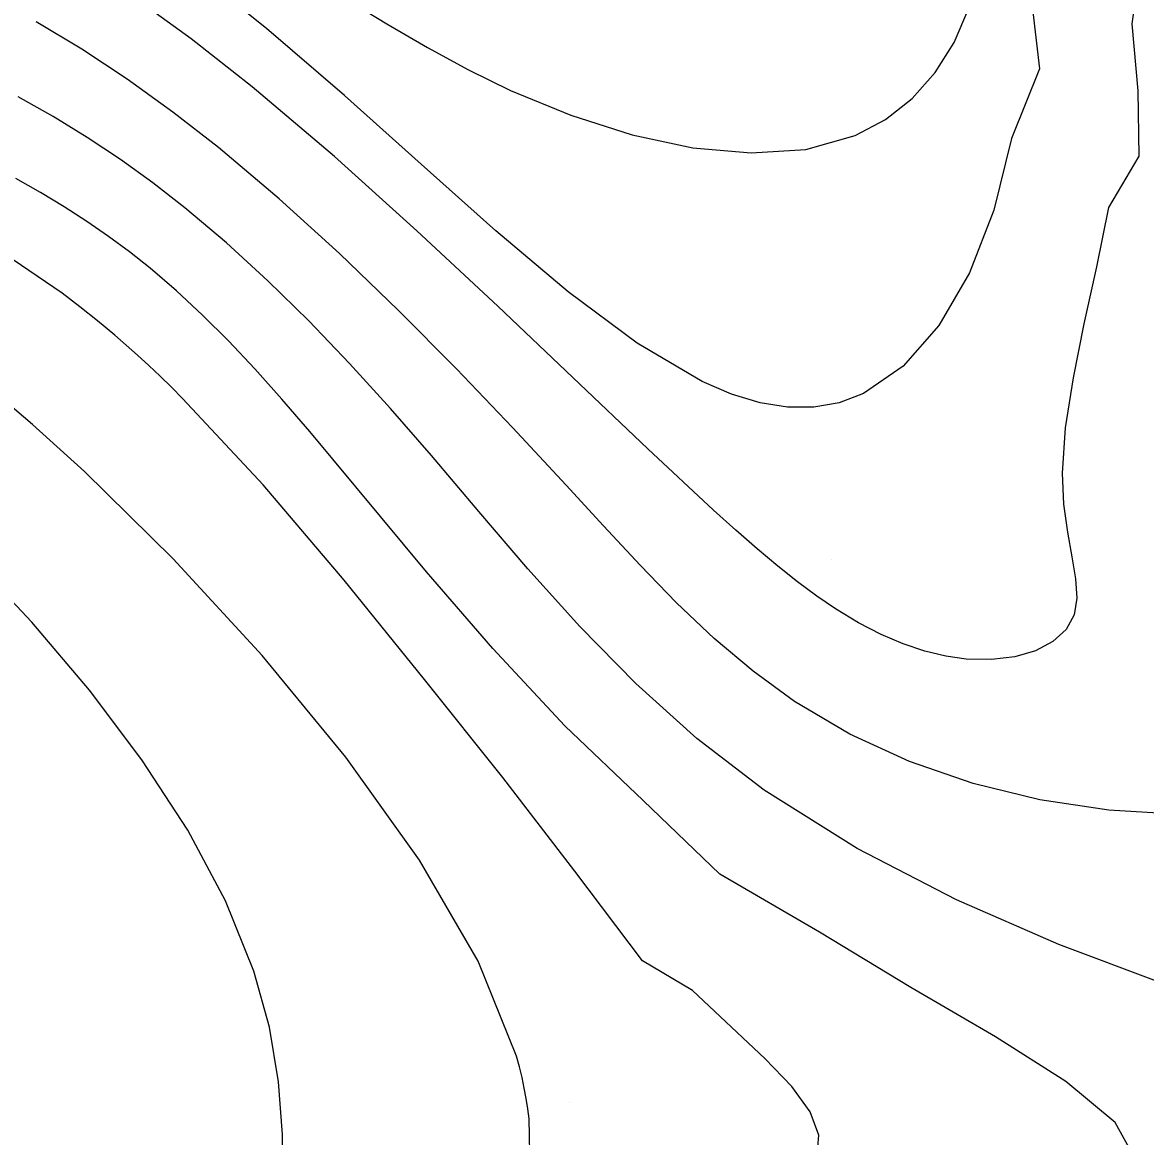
# Model space of a CAD drawing. Extents: x 2356077 to 2359823, y 225951 to 227822.
# Drawn here: x 2356635.48 to 2356677.38, y 227038.77 to 227080.33 of the extents above; entities that cross this region are included whole.
import ezdxf

# ---------------------------------------------------------------- set-up
doc = ezdxf.new("R2010")
doc.units = 0
for name, color, linetype in [('DTM Contours Major', 7, 'Continuous'), ('DTM Contours Minor', 7, 'Continuous'), ('PH Exist DTM Point', 7, 'Continuous')]:
    doc.layers.add(name, color=color, linetype=linetype)

msp = doc.modelspace()

# ---------------------------------------------------------------- linework, layer by layer
at = {"layer": 'DTM Contours Major'}
for points in [[(2356677.147, 227082.312), (2356676.871, 227080.275), (2356677.093, 227077.78), (2356677.131, 227075.345), (2356675.995, 227073.432), (2356675.544, 227071.218), (2356675.082, 227069.088), (2356674.672, 227067.073), (2356674.378, 227065.205), (2356674.262, 227063.518), (2356674.32, 227062.359), (2356674.462, 227061.319), (2356674.631, 227060.392), (2356674.768, 227059.573), (2356674.815, 227058.854), (2356674.713, 227058.228), (2356674.411, 227057.684), (2356673.924, 227057.238), (2356673.279, 227056.897), (2356672.506, 227056.67), (2356671.633, 227056.563), (2356670.69, 227056.583), (2356669.929, 227056.691), (2356669.145, 227056.879), (2356668.34, 227057.149), (2356667.516, 227057.502), (2356666.674, 227057.936), (2356665.816, 227058.454), (2356665.112, 227058.933), (2356664.394, 227059.466), (2356663.655, 227060.054), (2356662.891, 227060.695), (2356662.096, 227061.391), (2356661.264, 227062.141), (2356658.807, 227064.429), (2356653.209, 227069.751), (2356650.194, 227072.564), (2356647.118, 227075.329), (2356644.044, 227077.936), (2356641.771, 227079.726), (2356639.539, 227081.349)], [(2356654.422, 227037.517), (2356654.378, 227039.432), (2356654.332, 227039.81), (2356654.273, 227040.193), (2356654.202, 227040.58), (2356654.117, 227040.971), (2356654.019, 227041.367), (2356653.908, 227041.769), (2356652.479, 227045.313), (2356650.296, 227049.08), (2356647.547, 227052.929), (2356644.421, 227056.722), (2356641.106, 227060.317), (2356637.791, 227063.575), (2356635.858, 227065.331), (2356633.99, 227066.919)]]:
    msp.add_lwpolyline(points, dxfattribs=at)
at = {"layer": 'DTM Contours Minor'}
for points in [[(2356672.928, 227082.867), (2356673.424, 227078.607), (2356672.375, 227076), (2356671.722, 227073.329), (2356670.807, 227070.986), (2356669.666, 227069.027), (2356668.336, 227067.509), (2356666.852, 227066.487), (2356665.948, 227066.145), (2356665.005, 227065.978), (2356664.022, 227065.979), (2356663, 227066.144), (2356661.937, 227066.466), (2356660.834, 227066.939), (2356658.412, 227068.368), (2356655.839, 227070.289), (2356653.143, 227072.562), (2356650.351, 227075.048), (2356647.491, 227077.611), (2356644.591, 227080.109), (2356641.965, 227082.203)], [(2356647.561, 227081.213), (2356649.079, 227080.283), (2356650.594, 227079.395), (2356652.125, 227078.561), (2356653.69, 227077.795), (2356655.938, 227076.868), (2356658.224, 227076.141), (2356660.488, 227075.658), (2356662.67, 227075.463), (2356664.71, 227075.599), (2356666.546, 227076.111), (2356667.678, 227076.71), (2356668.674, 227077.498), (2356669.53, 227078.463), (2356670.237, 227079.588), (2356670.79, 227080.86)], [(2356678.67, 227050.787), (2356676.012, 227050.943), (2356673.43, 227051.33), (2356670.945, 227051.938), (2356668.577, 227052.76), (2356666.349, 227053.786), (2356664.281, 227055.007), (2356662.736, 227056.128), (2356661.28, 227057.357), (2356659.884, 227058.679), (2356658.519, 227060.082), (2356657.155, 227061.551), (2356655.764, 227063.072), (2356653.764, 227065.226), (2356651.675, 227067.413), (2356649.515, 227069.591), (2356647.302, 227071.719), (2356645.054, 227073.758), (2356642.791, 227075.665), (2356641.091, 227076.989), (2356639.391, 227078.214), (2356637.691, 227079.336), (2356635.989, 227080.353)], [(2356677.882, 227044.532), (2356674.142, 227045.941), (2356670.331, 227047.604), (2356666.614, 227049.521), (2356663.155, 227051.69), (2356660.642, 227053.619), (2356658.363, 227055.669), (2356656.275, 227057.794), (2356654.336, 227059.95), (2356652.504, 227062.093), (2356650.737, 227064.179), (2356649.205, 227065.935), (2356647.683, 227067.609), (2356646.163, 227069.198), (2356644.637, 227070.699), (2356643.097, 227072.108), (2356641.536, 227073.423), (2356640.346, 227074.347), (2356639.133, 227075.219), (2356637.895, 227076.043), (2356636.626, 227076.821), (2356635.32, 227077.557)], [(2356677.045, 227037.859), (2356676.249, 227039.301), (2356674.407, 227040.828), (2356671.78, 227042.489), (2356668.628, 227044.328), (2356665.211, 227046.394), (2356661.499, 227048.56), (2356658.633, 227051.314), (2356655.718, 227054.099), (2356653.026, 227056.975), (2356650.55, 227059.833), (2356646.199, 227065.067), (2356645.155, 227066.283), (2356644.149, 227067.408), (2356643.169, 227068.45), (2356642.199, 227069.419), (2356641.227, 227070.322), (2356640.239, 227071.168), (2356639.477, 227071.771), (2356638.694, 227072.35), (2356637.883, 227072.909), (2356637.039, 227073.452), (2356636.159, 227073.983), (2356635.236, 227074.506)], [(2356665.126, 227038.076), (2356665.189, 227038.827), (2356664.872, 227039.7), (2356664.181, 227040.639), (2356663.178, 227041.68), (2356660.472, 227044.221), (2356658.613, 227045.323), (2356656.084, 227048.676), (2356653.4, 227052.169), (2356650.476, 227055.82), (2356647.485, 227059.523), (2356644.465, 227063.084), (2356641.457, 227066.31), (2356641.036, 227066.726), (2356640.615, 227067.133), (2356640.195, 227067.53), (2356639.773, 227067.917), (2356639.349, 227068.296), (2356638.923, 227068.665), (2356638.279, 227069.205), (2356637.626, 227069.726), (2356636.963, 227070.232), (2356634.195, 227072.11)], [(2356645.177, 227036.953), (2356645.187, 227038.846), (2356645.038, 227040.819), (2356644.693, 227042.857), (2356644.117, 227044.946), (2356643.06, 227047.559), (2356641.65, 227050.198), (2356639.94, 227052.831), (2356637.981, 227055.43), (2356635.826, 227057.963), (2356633.525, 227060.401)]]:
    msp.add_lwpolyline(points, dxfattribs=at)
at = {"layer": 'PH Exist DTM Point'}
for p, q in [((2356639.172, 227068.533), (2356639.172, 227068.533)), ((2356665.666, 227060.312), (2356665.666, 227060.312)), ((2356655.879, 227040.038), (2356655.879, 227040.038))]:
    msp.add_line(p, q, dxfattribs=at)

doc.saveas('drawing.dxf')
